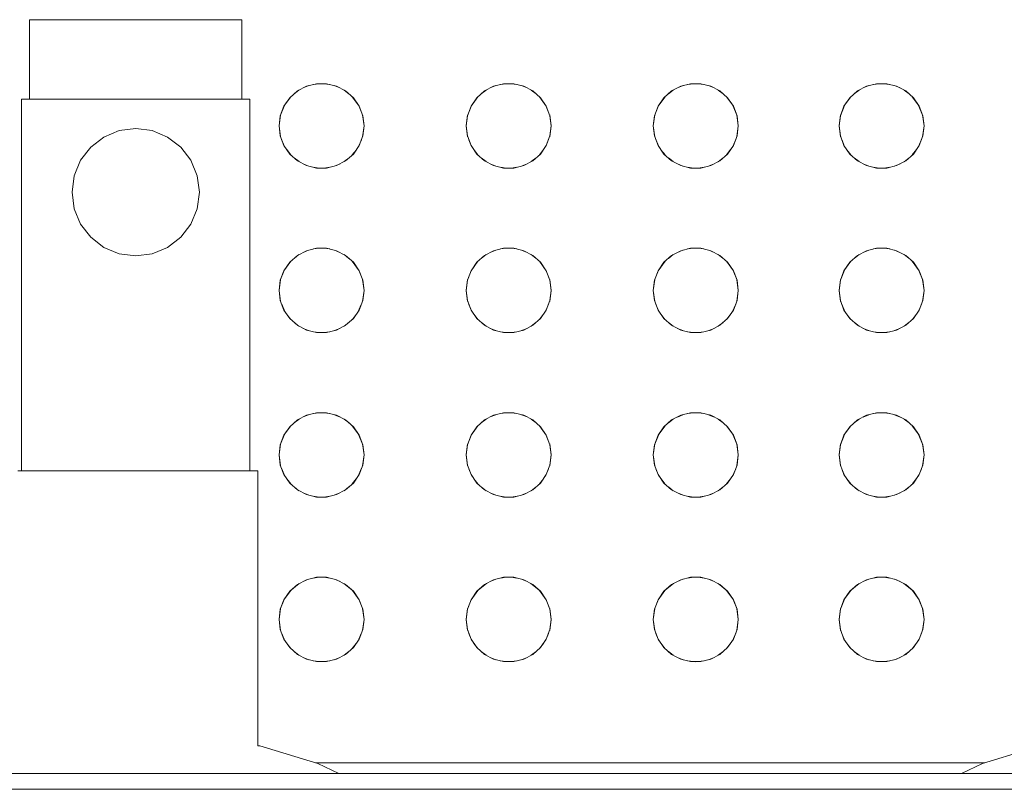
# Model space of a CAD drawing. Header units: millimetres. Extents: x 321 to 585, y -277 to 9.
# Tile 672 of 1056: x 349.326 to 349.697, y -37.913 to -37.623. Entities that reach past the tile are written whole.
import ezdxf

# ---------------------------------------------------------------- set-up
doc = ezdxf.new("R2010")
doc.units = ezdxf.units.MM
doc.header["$MEASUREMENT"] = 0
doc.layers.add('IFC-Elemento construtivo genérico-Contorno', color=253, linetype='Continuous', lineweight=5)

msp = doc.modelspace()

# ---------------------------------------------------------------- linework, layer by layer
at = {"layer": 'IFC-Elemento construtivo genérico-Contorno', "lineweight": 5}
for p, q in [((349.33014, -37.62317), (349.3315, -37.62317)), ((349.33014, -37.65317), (349.33014, -37.62317)), ((349.3315, -37.62317), (349.33549, -37.62317)), ((349.33549, -37.62317), (349.34185, -37.62317)), ((349.34185, -37.62317), (349.35014, -37.62317)), ((349.35014, -37.62317), (349.35978, -37.62317)), ((349.35978, -37.62317), (349.37014, -37.62317)), ((349.37014, -37.62317), (349.38049, -37.62317)), ((349.38049, -37.62317), (349.39014, -37.62317)), ((349.39014, -37.62317), (349.39842, -37.62317)), ((349.39842, -37.62317), (349.40477, -37.62317)), ((349.40477, -37.62317), (349.40877, -37.62317)), ((349.40877, -37.62317), (349.41014, -37.62317)), ((349.41014, -37.65317), (349.41014, -37.62317)), ((349.43104, -37.65), (349.43446, -37.64821)), ((349.4332, -37.64887), (349.43532, -37.648)), ((349.43446, -37.64821), (349.43821, -37.64729)), ((349.43699, -37.64759), (349.43925, -37.64729)), ((349.43821, -37.64729), (349.44206, -37.64729)), ((349.44102, -37.64729), (349.44328, -37.64759)), ((349.44206, -37.64729), (349.44581, -37.64821)), ((349.44495, -37.64799), (349.44708, -37.64888)), ((349.44581, -37.64821), (349.44922, -37.65)), ((349.50154, -37.65), (349.50495, -37.64821)), ((349.50369, -37.64887), (349.50581, -37.648)), ((349.50495, -37.64821), (349.5087, -37.64729)), ((349.50748, -37.64759), (349.50974, -37.64729)), ((349.5087, -37.64729), (349.51256, -37.64729)), ((349.51151, -37.64729), (349.51377, -37.64759)), ((349.51256, -37.64729), (349.5163, -37.64821)), ((349.51544, -37.648), (349.51757, -37.64887)), ((349.5163, -37.64821), (349.51972, -37.65)), ((349.57203, -37.65), (349.57544, -37.64821)), ((349.57418, -37.64888), (349.57631, -37.64799)), ((349.57544, -37.64821), (349.57919, -37.64729)), ((349.57797, -37.64759), (349.58023, -37.64729)), ((349.57919, -37.64729), (349.58305, -37.64729)), ((349.582, -37.64729), (349.58426, -37.64759)), ((349.58305, -37.64729), (349.58679, -37.64821)), ((349.58593, -37.648), (349.58806, -37.64888)), ((349.58679, -37.64821), (349.59021, -37.65)), ((349.64203, -37.65), (349.64544, -37.64821)), ((349.64418, -37.64888), (349.64631, -37.64799)), ((349.64544, -37.64821), (349.64919, -37.64729)), ((349.64797, -37.64759), (349.65023, -37.64729)), ((349.64919, -37.64729), (349.65305, -37.64729)), ((349.652, -37.64729), (349.65426, -37.64759)), ((349.65305, -37.64729), (349.65679, -37.64821)), ((349.65593, -37.648), (349.65806, -37.64888)), ((349.65679, -37.64821), (349.66021, -37.65)), ((349.32713, -37.65317), (349.3286, -37.65317)), ((349.32713, -37.79317), (349.32713, -37.65317)), ((349.3286, -37.65317), (349.33289, -37.65317)), ((349.3315, -37.65317), (349.33549, -37.65317)), ((349.33289, -37.65317), (349.33973, -37.65317)), ((349.33549, -37.65317), (349.34185, -37.65317)), ((349.33973, -37.65317), (349.34863, -37.65317)), ((349.34185, -37.65317), (349.35014, -37.65317)), ((349.34863, -37.65317), (349.35901, -37.65317)), ((349.35014, -37.65317), (349.35978, -37.65317)), ((349.35901, -37.65317), (349.37014, -37.65317)), ((349.37014, -37.65317), (349.38126, -37.65317)), ((349.38049, -37.65317), (349.39014, -37.65317)), ((349.38126, -37.65317), (349.39163, -37.65317)), ((349.39014, -37.65317), (349.39842, -37.65317)), ((349.39163, -37.65317), (349.40054, -37.65317)), ((349.39842, -37.65317), (349.40477, -37.65317)), ((349.40054, -37.65317), (349.40737, -37.65317)), ((349.40477, -37.65317), (349.40877, -37.65317)), ((349.40737, -37.65317), (349.41167, -37.65317)), ((349.41167, -37.65317), (349.41313, -37.65317)), ((349.41313, -37.79317), (349.41313, -37.65317)), ((349.42597, -37.65573), (349.42858, -37.65219)), ((349.42597, -37.65573), (349.42816, -37.65256)), ((349.42816, -37.65256), (349.43104, -37.65)), ((349.4298, -37.65111), (349.43164, -37.64969)), ((349.44863, -37.64969), (349.45045, -37.65109)), ((349.44922, -37.65), (349.45211, -37.65256)), ((349.4517, -37.6522), (349.4543, -37.65573)), ((349.45211, -37.65256), (349.4543, -37.65573)), ((349.49646, -37.65573), (349.49907, -37.65219)), ((349.49646, -37.65573), (349.49865, -37.65256)), ((349.49865, -37.65256), (349.50154, -37.65)), ((349.50031, -37.6511), (349.50213, -37.64969)), ((349.51912, -37.64969), (349.52095, -37.6511)), ((349.51972, -37.65), (349.5226, -37.65256)), ((349.52219, -37.65219), (349.52479, -37.65573)), ((349.5226, -37.65256), (349.52479, -37.65573)), ((349.56695, -37.65573), (349.56956, -37.6522)), ((349.56695, -37.65573), (349.56914, -37.65256)), ((349.56914, -37.65256), (349.57203, -37.65)), ((349.5708, -37.65109), (349.57262, -37.64969)), ((349.58961, -37.64969), (349.59146, -37.65111)), ((349.59021, -37.65), (349.59309, -37.65256)), ((349.59267, -37.65219), (349.59529, -37.65573)), ((349.59309, -37.65256), (349.59529, -37.65573)), ((349.63695, -37.65573), (349.63956, -37.6522)), ((349.63695, -37.65573), (349.63914, -37.65256)), ((349.63914, -37.65256), (349.64203, -37.65)), ((349.6408, -37.65109), (349.64262, -37.64969)), ((349.65961, -37.64969), (349.66146, -37.65111)), ((349.66021, -37.65), (349.66309, -37.65256)), ((349.66267, -37.65219), (349.66529, -37.65573)), ((349.66309, -37.65256), (349.66529, -37.65573)), ((349.4246, -37.65934), (349.42617, -37.65544)), ((349.4246, -37.65934), (349.42597, -37.65573)), ((349.45412, -37.65549), (349.45567, -37.65934)), ((349.4543, -37.65573), (349.45567, -37.65934)), ((349.49509, -37.65934), (349.49666, -37.65544)), ((349.49509, -37.65934), (349.49646, -37.65573)), ((349.52459, -37.65544), (349.52616, -37.65934)), ((349.52479, -37.65573), (349.52616, -37.65934)), ((349.56558, -37.65934), (349.56713, -37.65549)), ((349.56558, -37.65934), (349.56695, -37.65573)), ((349.59508, -37.65544), (349.59665, -37.65934)), ((349.59529, -37.65573), (349.59665, -37.65934)), ((349.63558, -37.65934), (349.63713, -37.65549)), ((349.63558, -37.65934), (349.63695, -37.65573)), ((349.66508, -37.65544), (349.66665, -37.65934)), ((349.66529, -37.65573), (349.66665, -37.65934)), ((349.42413, -37.66317), (349.42468, -37.65903)), ((349.42413, -37.66317), (349.4246, -37.65934)), ((349.45559, -37.65903), (349.45613, -37.66317)), ((349.45567, -37.65934), (349.45613, -37.66317)), ((349.49463, -37.66317), (349.49517, -37.65903)), ((349.49463, -37.66317), (349.49509, -37.65934)), ((349.52608, -37.65903), (349.52663, -37.66317)), ((349.52616, -37.65934), (349.52663, -37.66317)), ((349.56512, -37.66317), (349.56566, -37.65903)), ((349.56512, -37.66317), (349.56558, -37.65934)), ((349.59657, -37.65903), (349.59712, -37.66317)), ((349.59665, -37.65934), (349.59712, -37.66317)), ((349.63512, -37.66317), (349.63566, -37.65903)), ((349.63512, -37.66317), (349.63558, -37.65934)), ((349.66657, -37.65903), (349.66712, -37.66317)), ((349.66665, -37.65934), (349.66712, -37.66317)), ((349.36392, -37.66498), (349.37014, -37.66417)), ((349.37014, -37.66417), (349.37635, -37.66498)), ((349.42413, -37.66317), (349.42468, -37.66731)), ((349.42413, -37.66317), (349.4246, -37.66699)), ((349.45559, -37.66731), (349.45613, -37.66317)), ((349.45567, -37.66699), (349.45613, -37.66317)), ((349.49463, -37.66317), (349.49517, -37.66731)), ((349.49463, -37.66317), (349.49509, -37.66699)), ((349.52608, -37.66731), (349.52663, -37.66317)), ((349.52616, -37.66699), (349.52663, -37.66317)), ((349.56512, -37.66317), (349.56566, -37.66731)), ((349.56512, -37.66317), (349.56558, -37.66699)), ((349.59657, -37.66731), (349.59712, -37.66317)), ((349.59665, -37.66699), (349.59712, -37.66317)), ((349.63512, -37.66317), (349.63566, -37.66731)), ((349.63512, -37.66317), (349.63558, -37.66699)), ((349.66657, -37.66731), (349.66712, -37.66317)), ((349.66665, -37.66699), (349.66712, -37.66317)), ((349.35316, -37.67119), (349.35813, -37.66739)), ((349.35813, -37.66739), (349.36392, -37.66498)), ((349.37635, -37.66498), (349.38213, -37.66739)), ((349.38213, -37.66739), (349.3871, -37.67119)), ((349.4246, -37.66699), (349.42597, -37.67061)), ((349.4543, -37.67061), (349.45567, -37.66699)), ((349.49509, -37.66699), (349.49646, -37.67061)), ((349.52479, -37.67061), (349.52616, -37.66699)), ((349.56558, -37.66699), (349.56695, -37.67061)), ((349.59529, -37.67061), (349.59665, -37.66699)), ((349.63558, -37.66699), (349.63695, -37.67061)), ((349.66529, -37.67061), (349.66665, -37.66699)), ((349.34935, -37.67616), (349.35316, -37.67119)), ((349.3871, -37.67119), (349.39092, -37.67616)), ((349.42511, -37.66835), (349.42617, -37.6709)), ((349.42597, -37.67061), (349.42816, -37.67378)), ((349.45211, -37.67378), (349.4543, -37.67061)), ((349.4541, -37.6709), (349.45513, -37.66842)), ((349.49562, -37.6684), (349.49666, -37.6709)), ((349.49646, -37.67061), (349.49865, -37.67378)), ((349.5226, -37.67378), (349.52479, -37.67061)), ((349.52459, -37.6709), (349.52565, -37.66835)), ((349.56611, -37.66837), (349.56715, -37.6709)), ((349.56695, -37.67061), (349.56914, -37.67378)), ((349.59309, -37.67378), (349.59529, -37.67061)), ((349.59508, -37.6709), (349.59616, -37.6683)), ((349.63611, -37.66837), (349.63715, -37.6709)), ((349.63695, -37.67061), (349.63914, -37.67378)), ((349.66309, -37.67378), (349.66529, -37.67061)), ((349.66508, -37.6709), (349.66616, -37.6683)), ((349.42701, -37.67212), (349.42855, -37.67413)), ((349.42816, -37.67378), (349.43104, -37.67634)), ((349.42978, -37.67522), (349.43167, -37.67666)), ((349.4486, -37.67666), (349.45048, -37.67524)), ((349.44922, -37.67634), (349.45211, -37.67378)), ((349.45173, -37.67412), (349.45324, -37.67215)), ((349.49751, -37.67213), (349.49904, -37.67412)), ((349.49865, -37.67378), (349.50154, -37.67634)), ((349.50028, -37.67523), (349.50216, -37.67666)), ((349.5191, -37.67666), (349.52097, -37.67523)), ((349.51972, -37.67634), (349.5226, -37.67378)), ((349.52222, -37.67412), (349.52374, -37.67213)), ((349.56801, -37.67215), (349.56953, -37.67412)), ((349.56914, -37.67378), (349.57203, -37.67634)), ((349.57078, -37.67524), (349.57265, -37.67666)), ((349.58958, -37.67667), (349.59148, -37.67522)), ((349.59021, -37.67634), (349.59309, -37.67378)), ((349.5927, -37.67413), (349.59424, -37.67212)), ((349.63801, -37.67215), (349.63953, -37.67412)), ((349.63914, -37.67378), (349.64203, -37.67634)), ((349.64078, -37.67524), (349.64265, -37.67666)), ((349.65958, -37.67667), (349.66148, -37.67522)), ((349.66021, -37.67634), (349.66309, -37.67378)), ((349.6627, -37.67413), (349.66424, -37.67212)), ((349.34695, -37.68196), (349.34935, -37.67616)), ((349.39092, -37.67616), (349.39332, -37.68196)), ((349.43104, -37.67634), (349.43446, -37.67813)), ((349.43319, -37.67746), (349.43528, -37.67833)), ((349.43446, -37.67813), (349.43821, -37.67906)), ((349.43702, -37.67876), (349.43925, -37.67906)), ((349.43821, -37.67906), (349.44206, -37.67906)), ((349.44102, -37.67906), (349.44325, -37.67876)), ((349.44206, -37.67906), (349.44581, -37.67813)), ((349.44498, -37.67833), (349.44709, -37.67746)), ((349.44581, -37.67813), (349.44922, -37.67634)), ((349.50154, -37.67634), (349.50495, -37.67813)), ((349.50368, -37.67746), (349.50577, -37.67833)), ((349.50495, -37.67813), (349.5087, -37.67906)), ((349.50751, -37.67876), (349.50974, -37.67906)), ((349.5087, -37.67906), (349.51256, -37.67906)), ((349.51151, -37.67906), (349.51374, -37.67876)), ((349.51256, -37.67906), (349.5163, -37.67813)), ((349.51547, -37.67833), (349.51758, -37.67746)), ((349.5163, -37.67813), (349.51972, -37.67634)), ((349.57203, -37.67634), (349.57544, -37.67813)), ((349.57417, -37.67746), (349.57627, -37.67833)), ((349.57544, -37.67813), (349.57919, -37.67906)), ((349.578, -37.67876), (349.58023, -37.67906)), ((349.57919, -37.67906), (349.58305, -37.67906)), ((349.582, -37.67906), (349.58423, -37.67876)), ((349.58305, -37.67906), (349.58679, -37.67813)), ((349.58596, -37.67833), (349.58807, -37.67746)), ((349.58679, -37.67813), (349.59021, -37.67634)), ((349.64203, -37.67634), (349.64544, -37.67813)), ((349.64417, -37.67746), (349.64627, -37.67833)), ((349.64544, -37.67813), (349.64919, -37.67906)), ((349.648, -37.67876), (349.65023, -37.67906)), ((349.64919, -37.67906), (349.65305, -37.67906)), ((349.652, -37.67906), (349.65423, -37.67876)), ((349.65305, -37.67906), (349.65679, -37.67813)), ((349.65596, -37.67833), (349.65807, -37.67746)), ((349.65679, -37.67813), (349.66021, -37.67634)), ((349.34613, -37.68817), (349.34695, -37.68196)), ((349.39332, -37.68196), (349.39413, -37.68817)), ((349.34613, -37.68817), (349.34695, -37.69438)), ((349.39332, -37.69438), (349.39413, -37.68817)), ((349.34695, -37.69438), (349.34935, -37.70017)), ((349.39092, -37.70017), (349.39332, -37.69438)), ((349.34935, -37.70017), (349.35316, -37.70514)), ((349.3871, -37.70514), (349.39092, -37.70017)), ((349.35316, -37.70514), (349.35813, -37.70896)), ((349.38213, -37.70896), (349.3871, -37.70514)), ((349.35813, -37.70896), (349.36392, -37.71135)), ((349.37635, -37.71135), (349.38213, -37.70896)), ((349.36392, -37.71135), (349.37014, -37.71217)), ((349.37014, -37.71217), (349.37635, -37.71135)), ((349.42816, -37.71456), (349.43104, -37.712)), ((349.4298, -37.71311), (349.43164, -37.71169)), ((349.43104, -37.712), (349.43446, -37.71021)), ((349.43322, -37.71086), (349.43527, -37.71001)), ((349.43446, -37.71021), (349.43821, -37.70929)), ((349.43706, -37.70957), (349.43923, -37.70929)), ((349.43821, -37.70929), (349.44206, -37.70929)), ((349.44104, -37.70929), (349.44322, -37.70957)), ((349.44206, -37.70929), (349.44581, -37.71021)), ((349.445, -37.71001), (349.44705, -37.71086)), ((349.44581, -37.71021), (349.44922, -37.712)), ((349.44863, -37.71169), (349.45045, -37.71309)), ((349.44922, -37.712), (349.45211, -37.71456)), ((349.49865, -37.71456), (349.50154, -37.712)), ((349.50031, -37.7131), (349.50213, -37.71169)), ((349.50154, -37.712), (349.50495, -37.71021)), ((349.50371, -37.71086), (349.50576, -37.71001)), ((349.50495, -37.71021), (349.5087, -37.70929)), ((349.50755, -37.70957), (349.50972, -37.70929)), ((349.5087, -37.70929), (349.51256, -37.70929)), ((349.51153, -37.70929), (349.51371, -37.70957)), ((349.51256, -37.70929), (349.5163, -37.71021)), ((349.51549, -37.71001), (349.51754, -37.71086)), ((349.5163, -37.71021), (349.51972, -37.712)), ((349.51912, -37.71169), (349.52095, -37.7131)), ((349.51972, -37.712), (349.5226, -37.71456)), ((349.56914, -37.71456), (349.57203, -37.712)), ((349.5708, -37.71309), (349.57262, -37.71169)), ((349.57203, -37.712), (349.57544, -37.71021)), ((349.5742, -37.71086), (349.57626, -37.71001)), ((349.57544, -37.71021), (349.57919, -37.70929)), ((349.57804, -37.70957), (349.58021, -37.70929)), ((349.57919, -37.70929), (349.58305, -37.70929)), ((349.58202, -37.70929), (349.5842, -37.70957)), ((349.58305, -37.70929), (349.58679, -37.71021)), ((349.58598, -37.71001), (349.58804, -37.71086)), ((349.58679, -37.71021), (349.59021, -37.712)), ((349.58961, -37.71169), (349.59146, -37.71311)), ((349.59021, -37.712), (349.59309, -37.71456)), ((349.63914, -37.71456), (349.64203, -37.712)), ((349.6408, -37.71309), (349.64262, -37.71169)), ((349.64203, -37.712), (349.64544, -37.71021)), ((349.6442, -37.71086), (349.64626, -37.71001)), ((349.64544, -37.71021), (349.64919, -37.70929)), ((349.64804, -37.70957), (349.65021, -37.70929)), ((349.64919, -37.70929), (349.65305, -37.70929)), ((349.65202, -37.70929), (349.6542, -37.70957)), ((349.65305, -37.70929), (349.65679, -37.71021)), ((349.65598, -37.71001), (349.65804, -37.71086)), ((349.65679, -37.71021), (349.66021, -37.712)), ((349.65961, -37.71169), (349.66146, -37.71311)), ((349.66021, -37.712), (349.66309, -37.71456)), ((349.42597, -37.71774), (349.42858, -37.71419)), ((349.42597, -37.71774), (349.42816, -37.71456)), ((349.4517, -37.7142), (349.4543, -37.71774)), ((349.45211, -37.71456), (349.4543, -37.71774)), ((349.49646, -37.71774), (349.49907, -37.71419)), ((349.49646, -37.71774), (349.49865, -37.71456)), ((349.52219, -37.71419), (349.52479, -37.71774)), ((349.5226, -37.71456), (349.52479, -37.71774)), ((349.56695, -37.71774), (349.56956, -37.7142)), ((349.56695, -37.71774), (349.56914, -37.71456)), ((349.59267, -37.71419), (349.59529, -37.71774)), ((349.59309, -37.71456), (349.59529, -37.71774)), ((349.63695, -37.71774), (349.63956, -37.7142)), ((349.63695, -37.71774), (349.63914, -37.71456)), ((349.66267, -37.71419), (349.66529, -37.71774)), ((349.66309, -37.71456), (349.66529, -37.71774)), ((349.4246, -37.72134), (349.42617, -37.71744)), ((349.4246, -37.72134), (349.42597, -37.71774)), ((349.45412, -37.71749), (349.45567, -37.72134)), ((349.4543, -37.71774), (349.45567, -37.72134)), ((349.49509, -37.72134), (349.49666, -37.71744)), ((349.49509, -37.72134), (349.49646, -37.71774)), ((349.52459, -37.71744), (349.52616, -37.72134)), ((349.52479, -37.71774), (349.52616, -37.72134)), ((349.56558, -37.72134), (349.56713, -37.71749)), ((349.56558, -37.72134), (349.56695, -37.71774)), ((349.59508, -37.71744), (349.59665, -37.72134)), ((349.59529, -37.71774), (349.59665, -37.72134)), ((349.63558, -37.72134), (349.63713, -37.71749)), ((349.63558, -37.72134), (349.63695, -37.71774)), ((349.66508, -37.71744), (349.66665, -37.72134)), ((349.66529, -37.71774), (349.66665, -37.72134)), ((349.42413, -37.72517), (349.42468, -37.72103)), ((349.42413, -37.72517), (349.4246, -37.72134)), ((349.45559, -37.72103), (349.45613, -37.72517)), ((349.45567, -37.72134), (349.45613, -37.72517)), ((349.49463, -37.72517), (349.49517, -37.72103)), ((349.49463, -37.72517), (349.49509, -37.72134)), ((349.52608, -37.72103), (349.52663, -37.72517)), ((349.52616, -37.72134), (349.52663, -37.72517)), ((349.56512, -37.72517), (349.56566, -37.72103)), ((349.56512, -37.72517), (349.56558, -37.72134)), ((349.59657, -37.72103), (349.59712, -37.72517)), ((349.59665, -37.72134), (349.59712, -37.72517)), ((349.63512, -37.72517), (349.63566, -37.72103)), ((349.63512, -37.72517), (349.63558, -37.72134)), ((349.66657, -37.72103), (349.66712, -37.72517)), ((349.66665, -37.72134), (349.66712, -37.72517)), ((349.42413, -37.72517), (349.42468, -37.72931)), ((349.42413, -37.72517), (349.4246, -37.729)), ((349.45559, -37.72931), (349.45613, -37.72517)), ((349.45567, -37.729), (349.45613, -37.72517)), ((349.49463, -37.72517), (349.49517, -37.72931)), ((349.49463, -37.72517), (349.49509, -37.729)), ((349.52608, -37.72931), (349.52663, -37.72517)), ((349.52616, -37.729), (349.52663, -37.72517)), ((349.56512, -37.72517), (349.56566, -37.72931)), ((349.56512, -37.72517), (349.56558, -37.729)), ((349.59657, -37.72931), (349.59712, -37.72517)), ((349.59665, -37.729), (349.59712, -37.72517)), ((349.63512, -37.72517), (349.63566, -37.72931)), ((349.63512, -37.72517), (349.63558, -37.729)), ((349.66657, -37.72931), (349.66712, -37.72517)), ((349.66665, -37.729), (349.66712, -37.72517)), ((349.4246, -37.729), (349.42597, -37.7326)), ((349.42513, -37.73039), (349.42628, -37.73317)), ((349.45399, -37.73317), (349.45511, -37.73046)), ((349.4543, -37.7326), (349.45567, -37.729)), ((349.49509, -37.729), (349.49646, -37.7326)), ((349.49564, -37.73044), (349.49677, -37.73317)), ((349.52448, -37.73317), (349.52563, -37.73039)), ((349.52479, -37.7326), (349.52616, -37.729)), ((349.56558, -37.729), (349.56695, -37.7326)), ((349.56612, -37.73042), (349.56726, -37.73317)), ((349.59497, -37.73317), (349.59615, -37.73034)), ((349.59529, -37.7326), (349.59665, -37.729)), ((349.63558, -37.729), (349.63695, -37.7326)), ((349.63612, -37.73042), (349.63726, -37.73317)), ((349.66497, -37.73317), (349.66615, -37.73034)), ((349.66529, -37.7326), (349.66665, -37.729)), ((349.42597, -37.7326), (349.42816, -37.73577)), ((349.42708, -37.73421), (349.42853, -37.7361)), ((349.45175, -37.7361), (349.45317, -37.73424)), ((349.45211, -37.73577), (349.4543, -37.7326)), ((349.49646, -37.7326), (349.49865, -37.73577)), ((349.49758, -37.73422), (349.49901, -37.7361)), ((349.52224, -37.7361), (349.52367, -37.73422)), ((349.5226, -37.73577), (349.52479, -37.7326)), ((349.56695, -37.7326), (349.56914, -37.73577)), ((349.56808, -37.73424), (349.5695, -37.7361)), ((349.59273, -37.7361), (349.59417, -37.73421)), ((349.59309, -37.73577), (349.59529, -37.7326)), ((349.63695, -37.7326), (349.63914, -37.73577)), ((349.63808, -37.73424), (349.6395, -37.7361)), ((349.66273, -37.7361), (349.66417, -37.73421)), ((349.66309, -37.73577), (349.66529, -37.7326)), ((349.42816, -37.73577), (349.43104, -37.73833)), ((349.42986, -37.73729), (349.43163, -37.73864)), ((349.43104, -37.73833), (349.43446, -37.74013)), ((349.44581, -37.74013), (349.44922, -37.73833)), ((349.44864, -37.73864), (349.45039, -37.7373)), ((349.44922, -37.73833), (349.45211, -37.73577)), ((349.49865, -37.73577), (349.50154, -37.73833)), ((349.50036, -37.7373), (349.50212, -37.73864)), ((349.50154, -37.73833), (349.50495, -37.74013)), ((349.5163, -37.74013), (349.51972, -37.73833)), ((349.51913, -37.73864), (349.52089, -37.7373)), ((349.51972, -37.73833), (349.5226, -37.73577)), ((349.56914, -37.73577), (349.57203, -37.73833)), ((349.57086, -37.7373), (349.57262, -37.73864)), ((349.57203, -37.73833), (349.57544, -37.74013)), ((349.58679, -37.74013), (349.59021, -37.73833)), ((349.58961, -37.73864), (349.5914, -37.73728)), ((349.59021, -37.73833), (349.59309, -37.73577)), ((349.63914, -37.73577), (349.64203, -37.73833)), ((349.64086, -37.7373), (349.64262, -37.73864)), ((349.64203, -37.73833), (349.64544, -37.74013)), ((349.65679, -37.74013), (349.66021, -37.73833)), ((349.65961, -37.73864), (349.6614, -37.73728)), ((349.66021, -37.73833), (349.66309, -37.73577)), ((349.43322, -37.73948), (349.43527, -37.74032)), ((349.43446, -37.74013), (349.43821, -37.74105)), ((349.43706, -37.74076), (349.43923, -37.74105)), ((349.43821, -37.74105), (349.44206, -37.74105)), ((349.44104, -37.74105), (349.44322, -37.74076)), ((349.44206, -37.74105), (349.44581, -37.74013)), ((349.445, -37.74033), (349.44705, -37.73947)), ((349.50371, -37.73947), (349.50576, -37.74032)), ((349.50495, -37.74013), (349.5087, -37.74105)), ((349.50755, -37.74076), (349.50972, -37.74105)), ((349.5087, -37.74105), (349.51256, -37.74105)), ((349.51153, -37.74105), (349.51371, -37.74076)), ((349.51256, -37.74105), (349.5163, -37.74013)), ((349.51549, -37.74033), (349.51754, -37.73947)), ((349.5742, -37.73947), (349.57626, -37.74033)), ((349.57544, -37.74013), (349.57919, -37.74105)), ((349.57804, -37.74076), (349.58021, -37.74105)), ((349.57919, -37.74105), (349.58305, -37.74105)), ((349.58202, -37.74105), (349.5842, -37.74076)), ((349.58305, -37.74105), (349.58679, -37.74013)), ((349.58598, -37.74033), (349.58804, -37.73947)), ((349.6442, -37.73947), (349.64626, -37.74033)), ((349.64544, -37.74013), (349.64919, -37.74105)), ((349.64804, -37.74076), (349.65021, -37.74105)), ((349.64919, -37.74105), (349.65305, -37.74105)), ((349.65202, -37.74105), (349.6542, -37.74076)), ((349.65305, -37.74105), (349.65679, -37.74013)), ((349.65598, -37.74033), (349.65804, -37.73947)), ((349.43319, -37.77287), (349.43528, -37.772)), ((349.43446, -37.77221), (349.43821, -37.77128)), ((349.43702, -37.77157), (349.43925, -37.77128)), ((349.43821, -37.77128), (349.44206, -37.77128)), ((349.44102, -37.77128), (349.44325, -37.77157)), ((349.44206, -37.77128), (349.44581, -37.77221)), ((349.44498, -37.772), (349.44709, -37.77288)), ((349.50368, -37.77287), (349.50577, -37.772)), ((349.50495, -37.77221), (349.5087, -37.77128)), ((349.50751, -37.77157), (349.50974, -37.77128)), ((349.5087, -37.77128), (349.51256, -37.77128)), ((349.51151, -37.77128), (349.51374, -37.77157)), ((349.51256, -37.77128), (349.5163, -37.77221)), ((349.51547, -37.772), (349.51758, -37.77287)), ((349.57417, -37.77288), (349.57627, -37.772)), ((349.57544, -37.77221), (349.57919, -37.77128)), ((349.578, -37.77157), (349.58023, -37.77128)), ((349.57919, -37.77128), (349.58305, -37.77128)), ((349.582, -37.77128), (349.58423, -37.77157)), ((349.58305, -37.77128), (349.58679, -37.77221)), ((349.58596, -37.772), (349.58807, -37.77288)), ((349.64417, -37.77288), (349.64627, -37.772)), ((349.64544, -37.77221), (349.64919, -37.77128)), ((349.648, -37.77157), (349.65023, -37.77128)), ((349.64919, -37.77128), (349.65305, -37.77128)), ((349.652, -37.77128), (349.65423, -37.77157)), ((349.65305, -37.77128), (349.65679, -37.77221)), ((349.65596, -37.772), (349.65807, -37.77288)), ((349.42816, -37.77656), (349.43104, -37.774)), ((349.42978, -37.77512), (349.43167, -37.77367)), ((349.43104, -37.774), (349.43446, -37.77221)), ((349.44581, -37.77221), (349.44922, -37.774)), ((349.4486, -37.77367), (349.45048, -37.77511)), ((349.44922, -37.774), (349.45211, -37.77656)), ((349.49865, -37.77656), (349.50154, -37.774)), ((349.50028, -37.77511), (349.50216, -37.77367)), ((349.50154, -37.774), (349.50495, -37.77221)), ((349.5163, -37.77221), (349.51972, -37.774)), ((349.5191, -37.77367), (349.52097, -37.77511)), ((349.51972, -37.774), (349.5226, -37.77656)), ((349.56914, -37.77656), (349.57203, -37.774)), ((349.57078, -37.77511), (349.57265, -37.77367)), ((349.57203, -37.774), (349.57544, -37.77221)), ((349.58679, -37.77221), (349.59021, -37.774)), ((349.58958, -37.77367), (349.59148, -37.77512)), ((349.59021, -37.774), (349.59309, -37.77656)), ((349.63914, -37.77656), (349.64203, -37.774)), ((349.64078, -37.77511), (349.64265, -37.77367)), ((349.64203, -37.774), (349.64544, -37.77221)), ((349.65679, -37.77221), (349.66021, -37.774)), ((349.65958, -37.77367), (349.66148, -37.77512)), ((349.66021, -37.774), (349.66309, -37.77656)), ((349.4246, -37.78334), (349.42618, -37.77943)), ((349.42597, -37.77973), (349.42858, -37.77618)), ((349.42597, -37.77973), (349.42816, -37.77656)), ((349.4517, -37.77619), (349.4543, -37.77973)), ((349.45211, -37.77656), (349.4543, -37.77973)), ((349.45409, -37.77943), (349.45567, -37.78334)), ((349.49509, -37.78334), (349.49667, -37.77943)), ((349.49646, -37.77973), (349.49907, -37.77618)), ((349.49646, -37.77973), (349.49865, -37.77656)), ((349.52219, -37.77618), (349.52479, -37.77973)), ((349.5226, -37.77656), (349.52479, -37.77973)), ((349.52458, -37.77943), (349.52616, -37.78334)), ((349.56558, -37.78334), (349.56716, -37.77944)), ((349.56695, -37.77973), (349.56956, -37.77619)), ((349.56695, -37.77973), (349.56914, -37.77656)), ((349.59267, -37.77618), (349.59529, -37.77973)), ((349.59309, -37.77656), (349.59529, -37.77973)), ((349.59508, -37.77943), (349.59665, -37.78334)), ((349.63558, -37.78334), (349.63716, -37.77944)), ((349.63695, -37.77973), (349.63956, -37.77619)), ((349.63695, -37.77973), (349.63914, -37.77656)), ((349.66267, -37.77618), (349.66529, -37.77973)), ((349.66309, -37.77656), (349.66529, -37.77973)), ((349.66508, -37.77943), (349.66665, -37.78334)), ((349.42413, -37.78717), (349.42468, -37.78303)), ((349.4246, -37.78334), (349.42597, -37.77973)), ((349.4543, -37.77973), (349.45567, -37.78334)), ((349.45559, -37.78303), (349.45613, -37.78717)), ((349.49463, -37.78717), (349.49517, -37.78303)), ((349.49509, -37.78334), (349.49646, -37.77973)), ((349.52479, -37.77973), (349.52616, -37.78334)), ((349.52608, -37.78303), (349.52663, -37.78717)), ((349.56512, -37.78717), (349.56566, -37.78303)), ((349.56558, -37.78334), (349.56695, -37.77973)), ((349.59529, -37.77973), (349.59665, -37.78334)), ((349.59657, -37.78303), (349.59712, -37.78717)), ((349.63512, -37.78717), (349.63566, -37.78303)), ((349.63558, -37.78334), (349.63695, -37.77973)), ((349.66529, -37.77973), (349.66665, -37.78334)), ((349.66657, -37.78303), (349.66712, -37.78717)), ((349.42413, -37.78717), (349.4246, -37.78334)), ((349.45567, -37.78334), (349.45613, -37.78717)), ((349.49463, -37.78717), (349.49509, -37.78334)), ((349.52616, -37.78334), (349.52663, -37.78717)), ((349.56512, -37.78717), (349.56558, -37.78334)), ((349.59665, -37.78334), (349.59712, -37.78717)), ((349.63512, -37.78717), (349.63558, -37.78334)), ((349.66665, -37.78334), (349.66712, -37.78717)), ((349.42413, -37.78717), (349.42468, -37.79131)), ((349.42413, -37.78717), (349.4246, -37.791)), ((349.45559, -37.79131), (349.45613, -37.78717)), ((349.45567, -37.791), (349.45613, -37.78717)), ((349.49463, -37.78717), (349.49517, -37.79131)), ((349.49463, -37.78717), (349.49509, -37.791)), ((349.52608, -37.79131), (349.52663, -37.78717)), ((349.52616, -37.791), (349.52663, -37.78717)), ((349.56512, -37.78717), (349.56566, -37.79131)), ((349.56512, -37.78717), (349.56558, -37.791)), ((349.59657, -37.79131), (349.59712, -37.78717)), ((349.59665, -37.791), (349.59712, -37.78717)), ((349.63512, -37.78717), (349.63566, -37.79131)), ((349.63512, -37.78717), (349.63558, -37.791)), ((349.66657, -37.79131), (349.66712, -37.78717)), ((349.66665, -37.791), (349.66712, -37.78717)), ((349.3257, -37.79317), (349.3303, -37.79317)), ((349.3303, -37.79317), (349.33761, -37.79317)), ((349.33761, -37.79317), (349.34713, -37.79317)), ((349.34713, -37.79317), (349.35823, -37.79317)), ((349.35823, -37.79317), (349.37014, -37.79317)), ((349.37014, -37.79317), (349.38204, -37.79317)), ((349.38204, -37.79317), (349.39313, -37.79317)), ((349.39313, -37.79317), (349.40266, -37.79317)), ((349.40266, -37.79317), (349.40997, -37.79317)), ((349.40997, -37.79317), (349.41457, -37.79317)), ((349.41457, -37.79317), (349.41613, -37.79317)), ((349.41613, -37.89679), (349.41613, -37.79317)), ((349.4246, -37.791), (349.42597, -37.7946)), ((349.42513, -37.79239), (349.42628, -37.79517)), ((349.45399, -37.79517), (349.45511, -37.79246)), ((349.4543, -37.7946), (349.45567, -37.791)), ((349.49509, -37.791), (349.49646, -37.7946)), ((349.49564, -37.79244), (349.49677, -37.79517)), ((349.52448, -37.79517), (349.52563, -37.79239)), ((349.52479, -37.7946), (349.52616, -37.791)), ((349.56558, -37.791), (349.56695, -37.7946)), ((349.56612, -37.79242), (349.56726, -37.79517)), ((349.59497, -37.79517), (349.59615, -37.79235)), ((349.59529, -37.7946), (349.59665, -37.791)), ((349.63558, -37.791), (349.63695, -37.7946)), ((349.63612, -37.79242), (349.63726, -37.79517)), ((349.66497, -37.79517), (349.66615, -37.79235)), ((349.66529, -37.7946), (349.66665, -37.791)), ((349.42597, -37.7946), (349.42816, -37.79778)), ((349.42706, -37.79618), (349.42855, -37.79812)), ((349.42816, -37.79778), (349.43104, -37.80033)), ((349.44922, -37.80033), (349.45211, -37.79778)), ((349.45173, -37.79812), (349.45319, -37.79621)), ((349.45211, -37.79778), (349.4543, -37.7946)), ((349.49646, -37.7946), (349.49865, -37.79778)), ((349.49756, -37.79619), (349.49903, -37.79812)), ((349.49865, -37.79778), (349.50154, -37.80033)), ((349.51972, -37.80033), (349.5226, -37.79778)), ((349.52222, -37.79812), (349.5237, -37.79619)), ((349.5226, -37.79778), (349.52479, -37.7946)), ((349.56695, -37.7946), (349.56914, -37.79778)), ((349.56806, -37.79621), (349.56952, -37.79812)), ((349.56914, -37.79778), (349.57203, -37.80033)), ((349.59021, -37.80033), (349.59309, -37.79778)), ((349.59271, -37.79812), (349.5942, -37.79618)), ((349.59309, -37.79778), (349.59529, -37.7946)), ((349.63695, -37.7946), (349.63914, -37.79778)), ((349.63806, -37.79621), (349.63952, -37.79812)), ((349.63914, -37.79778), (349.64203, -37.80033)), ((349.66021, -37.80033), (349.66309, -37.79778)), ((349.66271, -37.79812), (349.6642, -37.79618)), ((349.66309, -37.79778), (349.66529, -37.7946)), ((349.4298, -37.79923), (349.43164, -37.80065)), ((349.43104, -37.80033), (349.43446, -37.80213)), ((349.4332, -37.80147), (349.43532, -37.80235)), ((349.44495, -37.80235), (349.44708, -37.80147)), ((349.44581, -37.80213), (349.44922, -37.80033)), ((349.44863, -37.80065), (349.45045, -37.79925)), ((349.50031, -37.79924), (349.50213, -37.80065)), ((349.50154, -37.80033), (349.50495, -37.80213)), ((349.50369, -37.80147), (349.50581, -37.80235)), ((349.51544, -37.80235), (349.51757, -37.80147)), ((349.5163, -37.80213), (349.51972, -37.80033)), ((349.51912, -37.80065), (349.52095, -37.79924)), ((349.5708, -37.79925), (349.57262, -37.80065)), ((349.57203, -37.80033), (349.57544, -37.80213)), ((349.57418, -37.80147), (349.57631, -37.80235)), ((349.58593, -37.80235), (349.58806, -37.80147)), ((349.58679, -37.80213), (349.59021, -37.80033)), ((349.58961, -37.80065), (349.59146, -37.79923)), ((349.6408, -37.79925), (349.64262, -37.80065)), ((349.64203, -37.80033), (349.64544, -37.80213)), ((349.64418, -37.80147), (349.64631, -37.80235)), ((349.65593, -37.80235), (349.65806, -37.80147)), ((349.65679, -37.80213), (349.66021, -37.80033)), ((349.65961, -37.80065), (349.66146, -37.79923)), ((349.43446, -37.80213), (349.43821, -37.80305)), ((349.43699, -37.80276), (349.43925, -37.80305)), ((349.43821, -37.80305), (349.44206, -37.80305)), ((349.44102, -37.80305), (349.44328, -37.80276)), ((349.44206, -37.80305), (349.44581, -37.80213)), ((349.50495, -37.80213), (349.5087, -37.80305)), ((349.50748, -37.80276), (349.50974, -37.80305)), ((349.5087, -37.80305), (349.51256, -37.80305)), ((349.51151, -37.80305), (349.51377, -37.80276)), ((349.51256, -37.80305), (349.5163, -37.80213)), ((349.57544, -37.80213), (349.57919, -37.80305)), ((349.57797, -37.80276), (349.58023, -37.80305)), ((349.57919, -37.80305), (349.58305, -37.80305)), ((349.582, -37.80305), (349.58426, -37.80276)), ((349.58305, -37.80305), (349.58679, -37.80213)), ((349.64544, -37.80213), (349.64919, -37.80305)), ((349.64797, -37.80276), (349.65023, -37.80305)), ((349.64919, -37.80305), (349.65305, -37.80305)), ((349.652, -37.80305), (349.65426, -37.80276)), ((349.65305, -37.80305), (349.65679, -37.80213)), ((349.43104, -37.836), (349.43446, -37.83421)), ((349.43319, -37.83488), (349.43528, -37.83401)), ((349.43446, -37.83421), (349.43821, -37.83328)), ((349.43702, -37.83358), (349.43925, -37.83328)), ((349.43821, -37.83328), (349.44206, -37.83328)), ((349.44102, -37.83328), (349.44325, -37.83358)), ((349.44206, -37.83328), (349.44581, -37.83421)), ((349.44498, -37.83401), (349.44709, -37.83489)), ((349.44581, -37.83421), (349.44922, -37.836)), ((349.50154, -37.836), (349.50495, -37.83421)), ((349.50368, -37.83488), (349.50577, -37.83401)), ((349.50495, -37.83421), (349.5087, -37.83328)), ((349.50751, -37.83358), (349.50974, -37.83328)), ((349.5087, -37.83328), (349.51256, -37.83328)), ((349.51151, -37.83328), (349.51374, -37.83358)), ((349.51256, -37.83328), (349.5163, -37.83421)), ((349.51547, -37.83401), (349.51758, -37.83488)), ((349.5163, -37.83421), (349.51972, -37.836)), ((349.57203, -37.836), (349.57544, -37.83421)), ((349.57417, -37.83489), (349.57627, -37.83401)), ((349.57544, -37.83421), (349.57919, -37.83328)), ((349.578, -37.83358), (349.58023, -37.83328)), ((349.57919, -37.83328), (349.58305, -37.83328)), ((349.582, -37.83328), (349.58423, -37.83358)), ((349.58305, -37.83328), (349.58679, -37.83421)), ((349.58596, -37.83401), (349.58807, -37.83489)), ((349.58679, -37.83421), (349.59021, -37.836)), ((349.64203, -37.836), (349.64544, -37.83421)), ((349.64417, -37.83489), (349.64627, -37.83401)), ((349.64544, -37.83421), (349.64919, -37.83328)), ((349.648, -37.83358), (349.65023, -37.83328)), ((349.64919, -37.83328), (349.65305, -37.83328)), ((349.652, -37.83328), (349.65423, -37.83358)), ((349.65305, -37.83328), (349.65679, -37.83421)), ((349.65596, -37.83401), (349.65807, -37.83489)), ((349.65679, -37.83421), (349.66021, -37.836)), ((349.42597, -37.84173), (349.42852, -37.83826)), ((349.42597, -37.84173), (349.42816, -37.83856)), ((349.42816, -37.83856), (349.43174, -37.83564)), ((349.42816, -37.83856), (349.43104, -37.836)), ((349.44852, -37.83564), (349.45211, -37.83856)), ((349.44922, -37.836), (349.45211, -37.83856)), ((349.45175, -37.83826), (349.4543, -37.84173)), ((349.45211, -37.83856), (349.4543, -37.84173)), ((349.49646, -37.84173), (349.49901, -37.83826)), ((349.49646, -37.84173), (349.49865, -37.83856)), ((349.49865, -37.83856), (349.50224, -37.83564)), ((349.49865, -37.83856), (349.50154, -37.836)), ((349.51902, -37.83564), (349.5226, -37.83856)), ((349.51972, -37.836), (349.5226, -37.83856)), ((349.52224, -37.83826), (349.52479, -37.84173)), ((349.5226, -37.83856), (349.52479, -37.84173)), ((349.56695, -37.84173), (349.5695, -37.83826)), ((349.56695, -37.84173), (349.56914, -37.83856)), ((349.56914, -37.83856), (349.57273, -37.83564)), ((349.56914, -37.83856), (349.57203, -37.836)), ((349.5895, -37.83563), (349.59309, -37.83856)), ((349.59021, -37.836), (349.59309, -37.83856)), ((349.59273, -37.83826), (349.59529, -37.84173)), ((349.59309, -37.83856), (349.59529, -37.84173)), ((349.63695, -37.84173), (349.6395, -37.83826)), ((349.63695, -37.84173), (349.63914, -37.83856)), ((349.63914, -37.83856), (349.64273, -37.83564)), ((349.63914, -37.83856), (349.64203, -37.836)), ((349.6595, -37.83563), (349.66309, -37.83856)), ((349.66021, -37.836), (349.66309, -37.83856)), ((349.66273, -37.83826), (349.66529, -37.84173)), ((349.66309, -37.83856), (349.66529, -37.84173)), ((349.4246, -37.84534), (349.42617, -37.84144)), ((349.4246, -37.84534), (349.42597, -37.84173)), ((349.45412, -37.84149), (349.45567, -37.84534)), ((349.4543, -37.84173), (349.45567, -37.84534)), ((349.49509, -37.84534), (349.49666, -37.84144)), ((349.49509, -37.84534), (349.49646, -37.84173)), ((349.52459, -37.84144), (349.52616, -37.84534)), ((349.52479, -37.84173), (349.52616, -37.84534)), ((349.56558, -37.84534), (349.56713, -37.84149)), ((349.56558, -37.84534), (349.56695, -37.84173)), ((349.59508, -37.84144), (349.59665, -37.84534)), ((349.59529, -37.84173), (349.59665, -37.84534)), ((349.63558, -37.84534), (349.63713, -37.84149)), ((349.63558, -37.84534), (349.63695, -37.84173)), ((349.66508, -37.84144), (349.66665, -37.84534)), ((349.66529, -37.84173), (349.66665, -37.84534)), ((349.42413, -37.84917), (349.42468, -37.84503)), ((349.42413, -37.84917), (349.4246, -37.84534)), ((349.45559, -37.84503), (349.45613, -37.84917)), ((349.45567, -37.84534), (349.45613, -37.84917)), ((349.49463, -37.84917), (349.49517, -37.84503)), ((349.49463, -37.84917), (349.49509, -37.84534)), ((349.52608, -37.84503), (349.52663, -37.84917)), ((349.52616, -37.84534), (349.52663, -37.84917)), ((349.56512, -37.84917), (349.56566, -37.84503)), ((349.56512, -37.84917), (349.56558, -37.84534)), ((349.59657, -37.84503), (349.59712, -37.84917)), ((349.59665, -37.84534), (349.59712, -37.84917)), ((349.63512, -37.84917), (349.63566, -37.84503)), ((349.63512, -37.84917), (349.63558, -37.84534)), ((349.66657, -37.84503), (349.66712, -37.84917)), ((349.66665, -37.84534), (349.66712, -37.84917)), ((349.42413, -37.84917), (349.42468, -37.85331)), ((349.42413, -37.84917), (349.4246, -37.853)), ((349.45559, -37.85331), (349.45613, -37.84917)), ((349.45567, -37.853), (349.45613, -37.84917)), ((349.49463, -37.84917), (349.49517, -37.85331)), ((349.49463, -37.84917), (349.49509, -37.853)), ((349.52608, -37.85331), (349.52663, -37.84917)), ((349.52616, -37.853), (349.52663, -37.84917)), ((349.56512, -37.84917), (349.56566, -37.85331)), ((349.56512, -37.84917), (349.56558, -37.853)), ((349.59657, -37.85331), (349.59712, -37.84917)), ((349.59665, -37.853), (349.59712, -37.84917)), ((349.63512, -37.84917), (349.63566, -37.85331)), ((349.63512, -37.84917), (349.63558, -37.853)), ((349.66657, -37.85331), (349.66712, -37.84917)), ((349.66665, -37.853), (349.66712, -37.84917)), ((349.4246, -37.853), (349.42597, -37.8566)), ((349.4543, -37.8566), (349.45567, -37.853)), ((349.49509, -37.853), (349.49646, -37.8566)), ((349.52479, -37.8566), (349.52616, -37.853)), ((349.56558, -37.853), (349.56695, -37.8566)), ((349.59529, -37.8566), (349.59665, -37.853)), ((349.63558, -37.853), (349.63695, -37.8566)), ((349.66529, -37.8566), (349.66665, -37.853)), ((349.42513, -37.8544), (349.42628, -37.85717)), ((349.42597, -37.8566), (349.42816, -37.85978)), ((349.45211, -37.85978), (349.4543, -37.8566)), ((349.45399, -37.85717), (349.45511, -37.85447)), ((349.49564, -37.85445), (349.49677, -37.85717)), ((349.49646, -37.8566), (349.49865, -37.85978)), ((349.5226, -37.85978), (349.52479, -37.8566)), ((349.52448, -37.85717), (349.52563, -37.8544)), ((349.56612, -37.85443), (349.56726, -37.85717)), ((349.56695, -37.8566), (349.56914, -37.85978)), ((349.59309, -37.85978), (349.59529, -37.8566)), ((349.59497, -37.85717), (349.59615, -37.85435)), ((349.63612, -37.85443), (349.63726, -37.85717)), ((349.63695, -37.8566), (349.63914, -37.85978)), ((349.66309, -37.85978), (349.66529, -37.8566)), ((349.66497, -37.85717), (349.66615, -37.85435)), ((349.42706, -37.85819), (349.42855, -37.86012)), ((349.42816, -37.85978), (349.43104, -37.86234)), ((349.44922, -37.86234), (349.45211, -37.85978)), ((349.45173, -37.86012), (349.45319, -37.85822)), ((349.49756, -37.8582), (349.49903, -37.86012)), ((349.49865, -37.85978), (349.50154, -37.86234)), ((349.51972, -37.86234), (349.5226, -37.85978)), ((349.52222, -37.86012), (349.5237, -37.8582)), ((349.56806, -37.85822), (349.56952, -37.86012)), ((349.56914, -37.85978), (349.57203, -37.86234)), ((349.59021, -37.86234), (349.59309, -37.85978)), ((349.59271, -37.86012), (349.5942, -37.85819)), ((349.63806, -37.85822), (349.63952, -37.86012)), ((349.63914, -37.85978), (349.64203, -37.86234)), ((349.66021, -37.86234), (349.66309, -37.85978)), ((349.66271, -37.86012), (349.6642, -37.85819)), ((349.4298, -37.86123), (349.43164, -37.86265)), ((349.43104, -37.86234), (349.43446, -37.86413)), ((349.4332, -37.86347), (349.43532, -37.86435)), ((349.43446, -37.86413), (349.43821, -37.86505)), ((349.43699, -37.86476), (349.43925, -37.86505)), ((349.44102, -37.86505), (349.44328, -37.86476)), ((349.44206, -37.86505), (349.44581, -37.86413)), ((349.44495, -37.86435), (349.44708, -37.86347)), ((349.44581, -37.86413), (349.44922, -37.86234)), ((349.44863, -37.86265), (349.45045, -37.86125)), ((349.50031, -37.86124), (349.50213, -37.86265)), ((349.50154, -37.86234), (349.50495, -37.86413)), ((349.50369, -37.86347), (349.50581, -37.86435)), ((349.50495, -37.86413), (349.5087, -37.86505)), ((349.50748, -37.86476), (349.50974, -37.86505)), ((349.51151, -37.86505), (349.51377, -37.86476)), ((349.51256, -37.86505), (349.5163, -37.86413)), ((349.51544, -37.86435), (349.51757, -37.86347)), ((349.5163, -37.86413), (349.51972, -37.86234)), ((349.51912, -37.86265), (349.52095, -37.86124)), ((349.5708, -37.86125), (349.57262, -37.86265)), ((349.57203, -37.86234), (349.57544, -37.86413)), ((349.57418, -37.86347), (349.57631, -37.86435)), ((349.57544, -37.86413), (349.57919, -37.86505)), ((349.57797, -37.86476), (349.58023, -37.86505)), ((349.582, -37.86505), (349.58426, -37.86476)), ((349.58305, -37.86505), (349.58679, -37.86413)), ((349.58593, -37.86435), (349.58806, -37.86347)), ((349.58679, -37.86413), (349.59021, -37.86234)), ((349.58961, -37.86265), (349.59146, -37.86123)), ((349.6408, -37.86125), (349.64262, -37.86265)), ((349.64203, -37.86234), (349.64544, -37.86413)), ((349.64418, -37.86347), (349.64631, -37.86435)), ((349.64544, -37.86413), (349.64919, -37.86505)), ((349.64797, -37.86476), (349.65023, -37.86505)), ((349.652, -37.86505), (349.65426, -37.86476)), ((349.65305, -37.86505), (349.65679, -37.86413)), ((349.65593, -37.86435), (349.65806, -37.86347)), ((349.65679, -37.86413), (349.66021, -37.86234)), ((349.65961, -37.86265), (349.66146, -37.86123)), ((349.43821, -37.86505), (349.44206, -37.86505)), ((349.5087, -37.86505), (349.51256, -37.86505)), ((349.57919, -37.86505), (349.58305, -37.86505)), ((349.57919, -37.86505), (349.58112, -37.86517)), ((349.58112, -37.86517), (349.58305, -37.86505)), ((349.64919, -37.86505), (349.65305, -37.86505)), ((349.41613, -37.89679), (349.41688, -37.89679)), ((349.41688, -37.89679), (349.43874, -37.90341)), ((349.68915, -37.90341), (349.71101, -37.89679)), ((349.43793, -37.90317), (349.68996, -37.90317)), ((349.43874, -37.90341), (349.4467, -37.90717)), ((349.68119, -37.90717), (349.68915, -37.90341)), ((348.68413, -37.90717), (350.05613, -37.90717)), ((348.69014, -37.91317), (350.05014, -37.91317))]:
    msp.add_line(p, q, dxfattribs=at)

doc.saveas('drawing.dxf')
